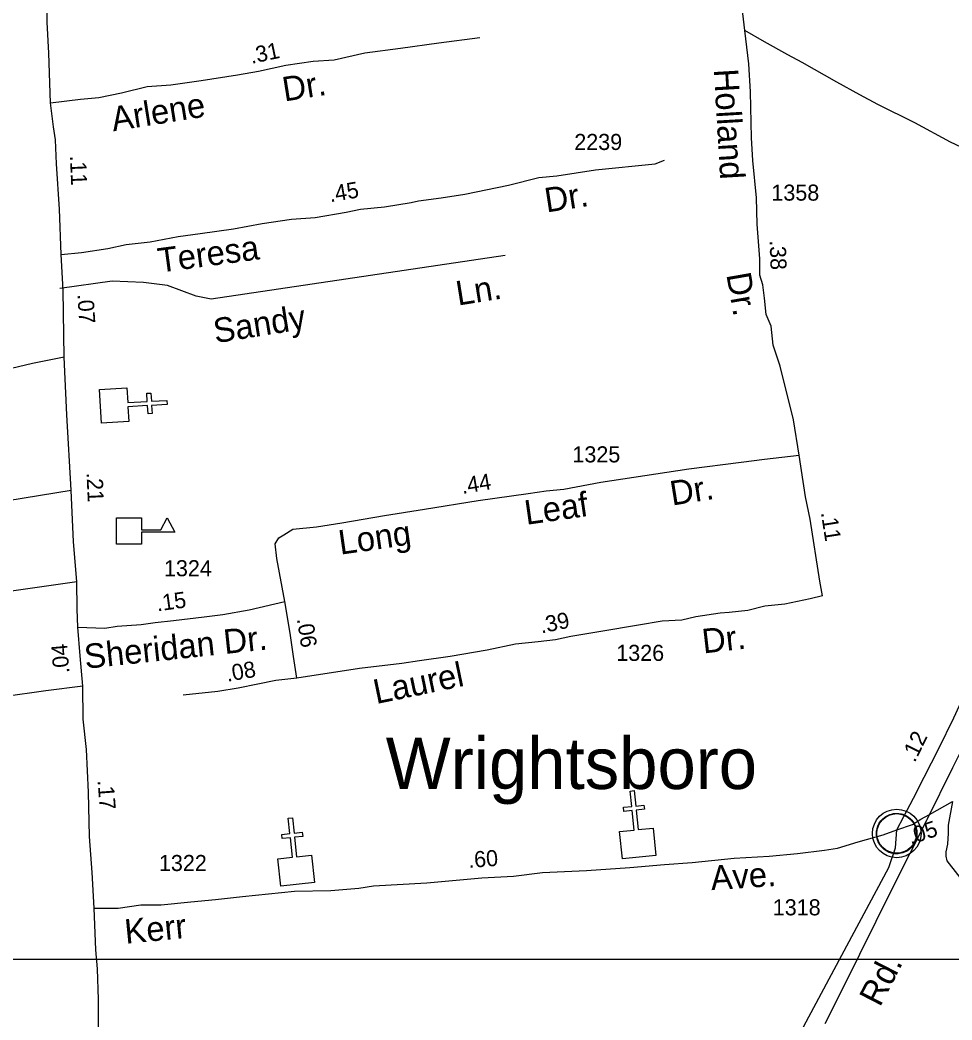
# Model space of a CAD drawing. Extents: x 2290055 to 2389491, y 66597 to 237875.
# Drawn here: x 2325659 to 2329278, y 197318 to 201202 of the extents above; entities that cross this region are included whole.
import ezdxf

# ---------------------------------------------------------------- set-up
doc = ezdxf.new("R2010")
doc.units = 0
for name, color, linetype in [('Exist Civil Demographics City Label', 7, 'Continuous'), ('Exist Civil Demographics Community CELL', 7, 'Continuous'), ('Exist Cultural Church CELL', 7, 'Continuous'), ('Exist Cultural Educational Facility High CELL', 7, 'Continuous'), ('Exist Railroad Mainline', 7, 'Continuous'), ('Exist Road Non-System Type 51', 7, 'Continuous'), ('Exist Road Non-System Type 51 Label', 7, 'Continuous'), ('Exist Road Primary NC Service Mileage Hundredths English Label', 7, 'Continuous'), ('Exist Road Primary NC UnDivided 4 Lane Attributed', 7, 'Continuous'), ('Exist Road Secondary Mileage Hundredths English Label', 7, 'Continuous'), ('Exist Road Secondary Type 51 Attributed', 7, 'Continuous'), ('Exist Road Secondary Type 51 Label', 7, 'Continuous'), ('Exist Road Secondary Type 51 Number Label', 7, 'Continuous'), ('Map Preparation Inset Cut Line', 7, 'Continuous')]:
    doc.layers.add(name, color=color, linetype=linetype)

msp = doc.modelspace()

# ---------------------------------------------------------------- linework, layer by layer
at = {"layer": 'Exist Civil Demographics Community CELL'}
msp.add_lwpolyline([(2328985.7, 198055.1), (2328986.7, 198060.7), (2328988.4, 198067.3), (2328991.4, 198074.5), (2328994.3, 198080.2), (2328997.6, 198086), (2329001.4, 198091.1), (2329005.3, 198095.5), (2329009.9, 198100.1), (2329015.5, 198104.6), (2329020.9, 198108.3), (2329025.8, 198111.2), (2329030.8, 198113.6), (2329036.3, 198115.9), (2329041.9, 198117.7), (2329046.2, 198118.9), (2329051.1, 198119.6), (2329055.2, 198120.4), (2329061.6, 198120.6), (2329066, 198120.5), (2329071.7, 198120.2), (2329076.6, 198119.5), (2329081.5, 198118.5), (2329086.5, 198117.1), (2329091.7, 198115.2), (2329098.3, 198112.3), (2329104.6, 198108.8), (2329109.6, 198105.2), (2329114.8, 198101.2), (2329118.1, 198098.1), (2329122.2, 198093.7), (2329126.1, 198089), (2329129.2, 198084.4), (2329132.3, 198079.4), (2329134.8, 198074.2), (2329136.8, 198069.2), (2329138.4, 198064.2), (2329139.6, 198059.6), (2329140.7, 198053.6), (2329141.4, 198048.9), (2329141.6, 198042.9), (2329141.4, 198037.1), (2329140.9, 198031.4), (2329139.9, 198025.9), (2329138.3, 198019.8), (2329136.4, 198013.9), (2329134.1, 198008.8), (2329131, 198002.8), (2329127.7, 197997.5), (2329124.2, 197992.8), (2329120, 197988.1), (2329114.7, 197983.1), (2329109.7, 197979), (2329104.7, 197975.6), (2329100.4, 197973.1), (2329093.5, 197969.8), (2329086.4, 197967.1), (2329080.5, 197965.6), (2329073.9, 197964.3), (2329069.4, 197963.9), (2329064.9, 197963.6), (2329059.3, 197963.6), (2329055.1, 197964), (2329049.4, 197964.8), (2329043.5, 197966.1), (2329038.9, 197967.4), (2329033.8, 197969.2), (2329029.2, 197971.2), (2329025.2, 197973.5), (2329018.4, 197977.5), (2329012.9, 197981.8), (2329007.9, 197986.3), (2329003.5, 197991.2), (2329000.3, 197995.1), (2328997.3, 197999.3), (2328993.2, 198006.4), (2328991.5, 198009.9), (2328989.8, 198014), (2328987.2, 198022.2), (2328985.7, 198029.2), (2328985, 198034.4), (2328984.7, 198040.7), (2328984.6, 198045.4), (2328985.1, 198051.8)], close=True, dxfattribs=at)
for centre, radius in [((2329063.3, 198042.7), 94.3), ((2329063, 198043), 76.7)]:
    msp.add_circle(centre, radius, dxfattribs=at)
at = {"layer": 'Exist Cultural Church CELL'}
for points in [[(2326074.3, 199773), (2326077.7, 199716.1), (2326153.7, 199720.6), (2326151.9, 199752.5), (2326167.8, 199753.4), (2326169.7, 199721.5), (2326229.7, 199725), (2326230.6, 199709), (2326170.6, 199705.5), (2326172.4, 199673.5), (2326156.5, 199672.6), (2326154.6, 199704.6), (2326078.6, 199700.1), (2326081.9, 199642.6), (2325975.6, 199636.4), (2325968, 199766.8)], [(2327987.1, 198049.9), (2328043.7, 198055.8), (2328035.9, 198131.6), (2328004.1, 198128.3), (2328002.4, 198144.2), (2328034.2, 198147.5), (2328028.1, 198207.3), (2328044, 198208.9), (2328050.2, 198149.1), (2328082, 198152.4), (2328083.7, 198136.5), (2328051.8, 198133.2), (2328059.7, 198057.5), (2328117, 198063.3), (2328128, 197957.4), (2327998.1, 197944)], [(2326660.9, 197944.2), (2326717.5, 197950.5), (2326709.2, 198026.2), (2326677.4, 198022.7), (2326675.7, 198038.6), (2326707.5, 198042), (2326700.9, 198101.8), (2326716.9, 198103.6), (2326723.4, 198043.8), (2326755.2, 198047.3), (2326757, 198031.4), (2326725.2, 198027.9), (2326733.4, 197952.2), (2326790.8, 197958.4), (2326802.3, 197852.6), (2326672.5, 197838.4)]]:
    msp.add_lwpolyline(points, close=True, dxfattribs=at)
at = {"layer": 'Exist Cultural Educational Facility High CELL'}
msp.add_lwpolyline([(2326033.5, 199268.2), (2326131.5, 199268.2), (2326131.5, 199222.2), (2326206.5, 199222.2), (2326230.8, 199269.3), (2326260, 199212.6), (2326131.5, 199212.6), (2326131.5, 199166.6), (2326033.5, 199166.6)], close=True, dxfattribs=at)
at = {"layer": 'Exist Railroad Mainline'}
for points in [[(2329422.9, 198582.4), (2329378.4, 198497.4), (2329328.4, 198395.4), (2329280.3, 198297.5), (2329180.3, 198095.4), (2329179.2, 198093.3)], [(2329179.2, 198093.3), (2329046.6, 197832.1), (2328854, 197442.3), (2328783.5, 197303.5)]]:
    msp.add_lwpolyline(points, dxfattribs=at)
at = {"layer": 'Exist Road Non-System Type 51'}
for points in [[(2330113.5, 200288.3), (2329971, 200355.5), (2329909.8, 200385.1), (2329850.3, 200422.7), (2329776.9, 200455.8), (2329600.9, 200556.9), (2329420.8, 200657.8), (2329271.9, 200727.9), (2329132.9, 200802.4), (2328990, 200874.8), (2328920.5, 200912), (2328830.6, 200960.5), (2328695.5, 201037.1), (2328640.3, 201066.9), (2328550.2, 201117.4), (2328473, 201161.9)], [(2327543.1, 200287.7), (2326401.2, 200118.6), (2326343, 200130.3), (2326232.3, 200171.1), (2326139.1, 200182.7), (2326016.7, 200188.6)], [(2326016.7, 200188.6), (2325814.2, 200159.6)], [(2324358.1, 199131.9), (2325858, 199375.5)], [(2325090.2, 198909), (2325880, 199021.9)]]:
    msp.add_lwpolyline(points, dxfattribs=at)
at = {"layer": 'Exist Road Primary NC UnDivided 4 Lane Attributed'}
for points in [[(2325777.7, 200881), (2325770.8, 201074.2), (2325764.8, 201194.2), (2325763.2, 201292.2), (2325749.5, 201499.9), (2325717.4, 202060.7)], [(2325819.3, 200291.9), (2325812.7, 200467.3), (2325801, 200643.6), (2325796.9, 200736.8), (2325789, 200787.7), (2325777.7, 200881)], [(2325831, 199893.2), (2325827.4, 200152.9), (2325819.3, 200291.9)], [(2325883.7, 198843.9), (2325881.9, 198914), (2325880, 199021.9), (2325867.3, 199175.7), (2325858, 199375.5), (2325840.9, 199669.4), (2325831, 199893.2)], [(2325903, 198614.3), (2325892.9, 198732.1), (2325883.7, 198843.9)], [(2325946.8, 197752.4), (2325939.3, 197890.7), (2325928.9, 198030.5), (2325925.9, 198202.5), (2325917.1, 198368.4), (2325905, 198486.3), (2325903, 198614.3)], [(2325802.6, 196650.3), (2325857.5, 196829.2), (2325893.6, 196937.8), (2325924, 197028.5), (2325946.6, 197110.8), (2325957.8, 197167), (2325963.8, 197271.1), (2325963.6, 197397.1), (2325959.7, 197517), (2325954.3, 197591), (2325946.8, 197752.4)]]:
    msp.add_lwpolyline(points, dxfattribs=at)
at = {"layer": 'Exist Road Secondary Type 51 Attributed'}
for points in [[(2328684, 199512.2), (2328661.8, 199649.1), (2328611, 199857.2), (2328583.8, 199939), (2328576.3, 200013.7), (2328556.5, 200058.1), (2328550.3, 200121.6), (2328542.9, 200173.6), (2328531.7, 200210.8), (2328531.7, 200274.1), (2328521.8, 200409.7), (2328519.3, 200511.4), (2328504.5, 200656.2), (2328499.5, 200744.3), (2328495.8, 200923.7), (2328488.4, 201032.8), (2328473, 201161.9), (2328460.7, 201271.4), (2328450, 201305.5), (2328437.1, 201344.8), (2328376.2, 201440.1)], [(2325777.7, 200881), (2325894.7, 200895.4), (2325965.2, 200901.3), (2326053.3, 200918.9), (2326153.1, 200944.4), (2326245.1, 200950.3), (2326362.6, 200967.9), (2326503.5, 200989.5), (2326585.7, 201003.2), (2326691.4, 201026.7), (2326797.2, 201042.3), (2326879.4, 201048.2), (2326998.4, 201075.4), (2327136.4, 201093.1), (2327286.1, 201113.6), (2327444.7, 201134.2)], [(2325819.3, 200291.9), (2325897.9, 200299.8), (2326000.6, 200314.5), (2326072.1, 200330.2), (2326165.1, 200340.9), (2326273.7, 200361.5), (2326358.9, 200373.3), (2326488.1, 200390.9), (2326599.1, 200411.5), (2326713.6, 200429.1), (2326805.2, 200435), (2326925.6, 200455.5), (2326981.4, 200467.3), (2327074.7, 200476.1), (2327177.5, 200493.7), (2327206.9, 200499.6), (2327295, 200511.3), (2327386, 200526), (2327556.3, 200561.3), (2327673.7, 200590.7), (2327744.2, 200596.5), (2327894, 200620.1), (2328125.9, 200643.6), (2328161.2, 200658.2)], [(2325831, 199893.2), (2325707.8, 199868.4), (2325598.8, 199842)], [(2326687.9, 198943.4), (2326656.6, 199110.7), (2326650.7, 199167.5), (2326664.4, 199191), (2326684, 199202.8), (2326719.2, 199224.3), (2326811.2, 199234.1), (2326909.1, 199249.8), (2327074.4, 199277.1), (2327229.9, 199301.7), (2327438.7, 199336.6), (2327632, 199362.7), (2327702.7, 199373.8), (2327770.8, 199380), (2327914.6, 199407.3), (2328256.6, 199459.4), (2328459.6, 199485.2), (2328550.3, 199496.6), (2328684, 199512.2)], [(2328774.7, 198965.3), (2328764.7, 199022.9), (2328727.5, 199263.5), (2328709.5, 199350), (2328684, 199512.2)], [(2328774.7, 198965.3), (2328727.5, 198953.5), (2328628.4, 198933.6), (2328551.5, 198926.2), (2328484.6, 198908.9), (2328412.8, 198901.4), (2328378.1, 198898.9), (2328283.9, 198884.1), (2328229.3, 198871.7), (2328152.5, 198866.7), (2328060.8, 198851.8), (2327914.6, 198827), (2327798.1, 198807.2), (2327738.6, 198794.8), (2327671.7, 198787.3), (2327582.5, 198777.4), (2327473.4, 198755.1), (2327329.6, 198730.3), (2327209.8, 198713.1), (2327141.3, 198703.3), (2326976.9, 198683.7), (2326734.5, 198646.4)], [(2325883.7, 198843.9), (2325989.1, 198840.4), (2326036.1, 198848.2), (2326130, 198854.1), (2326184.8, 198862), (2326255.3, 198869.8), (2326374.7, 198883.5), (2326447.1, 198893.3), (2326548.9, 198910.9), (2326687.9, 198943.4)], [(2326734.5, 198646.4), (2326721.5, 198729.4), (2326707.9, 198821.1), (2326687.9, 198943.4)], [(2326734.5, 198646.4), (2326652.7, 198636.7), (2326582.2, 198623), (2326505.9, 198607.3), (2326427.6, 198593.6), (2326292.5, 198579.9)], [(2325903, 198614.3), (2325759.4, 198596.2), (2325595.9, 198573.3)], [(2329063.7, 198057.3), (2329090.9, 198108.5), (2329127.7, 198179.2), (2329170.3, 198261.9), (2329226.5, 198373), (2329284.4, 198491.9), (2329350.7, 198636)], [(2329190.9, 198116.9), (2329279.8, 198166.6)], [(2329279.8, 198166.6), (2329262.8, 198074.6), (2329262.8, 198043.4), (2329259.7, 198001.3), (2329253.5, 197971.7), (2329253.5, 197954.6), (2329258.2, 197935.9), (2329331.4, 197842.4), (2329390.5, 197767.6), (2329448.7, 197648.7), (2329549, 197520.3), (2329640.8, 197405.9), (2329722.6, 197299.3), (2329800.5, 197192.6), (2329908.8, 197054.4), (2330047.8, 196874.9), (2330185.1, 196687), (2330295.7, 196531), (2330377.6, 196414.4), (2330443.6, 196299.4)], [(2329063.7, 198057.3), (2329124.2, 198077.7), (2329156.9, 198098), (2329190.9, 198116.9)], [(2325946.8, 197752.4), (2326040.7, 197752.4), (2326128.5, 197765), (2326207.9, 197765), (2326322.4, 197776.7), (2326418.2, 197786), (2326523.3, 197797.7), (2326725.6, 197818.8), (2326865.7, 197821.1), (2326975.5, 197830.5), (2327031.6, 197839.8), (2327239.5, 197851.5), (2327452.1, 197870.2), (2327575.9, 197877.2), (2327688, 197891.2), (2327858.5, 197898.2), (2328027.5, 197911), (2328161.4, 197922.4), (2328269.4, 197929.7), (2328432.4, 197946.3), (2328568.4, 197954.6), (2328678.4, 197965), (2328783.2, 197978), (2328833, 197985.8), (2328914, 198010.7), (2329011.1, 198036.7), (2329063.7, 198057.3)], [(2327645.1, 195168), (2327682.3, 195244.2), (2327713, 195310.6), (2327784.7, 195445.9), (2327846.5, 195579), (2327902.6, 195692.1), (2327983.8, 195855.3), (2328030.2, 195946.2), (2328086.2, 196063.3), (2328150, 196190.2), (2328229.2, 196351.6), (2328281.3, 196460.5), (2328319.9, 196541.3), (2328374, 196650.2), (2328437.8, 196777.2), (2328503.6, 196904.5), (2328625.6, 197136.6), (2328681.6, 197255.4), (2328869.5, 197606.8), (2329032.4, 197911), (2329058.8, 197987.3), (2329063.7, 198057.3)]]:
    msp.add_lwpolyline(points, dxfattribs=at)
at = {"layer": 'Map Preparation Inset Cut Line'}
msp.add_lwpolyline([(2316877.7, 206729.9), (2331165.3, 206729.9), (2331165.3, 197552.6), (2316877.7, 197552.6)], close=True, dxfattribs=at)

# ---------------------------------------------------------------- texts
at = {"layer": 'Exist Civil Demographics City Label'}
msp.add_text('Wrightsboro', height=200, dxfattribs=at).set_placement((2327079.2, 198215.4))
at = {"layer": 'Exist Road Non-System Type 51 Label'}
for s, p in [('Ln.', (2327359.8, 200092.9)), ('Sandy ', (2326418.1, 199946.7))]:
    msp.add_text(s, height=95, rotation=9.0787, dxfattribs=at).set_placement(p)
at = {"layer": 'Exist Road Primary NC Service Mileage Hundredths English Label'}
for s, rotation, p in [('.11', 272.5, (2325853.2, 200675.1)), ('.07', 273.7484, (2325882.1, 200137)), ('.21', 272.6716, (2325917.5, 199444.2)), ('.04', 94.8871, (2325851.9, 198666.1)), ('.17', 274.2322, (2325960.6, 198248.8))]:
    msp.add_text(s, height=62.5, rotation=rotation, dxfattribs=at).set_placement(p)
at = {"layer": 'Exist Road Secondary Mileage Hundredths English Label'}
for s, rotation, p in [('.31', 11.8889, (2326558.3, 201031.9)), ('.45', 9.8062, (2326864.2, 200494.3)), ('.38', 271.8608, (2328569.8, 200346.6)), ('.44', 9.4867, (2327377.4, 199361.2)), ('.11', 278.7855, (2328768.5, 199288.8)), ('.15', 7.7005, (2326192.6, 198905.3)), ('.39', 11.7753, (2327683.6, 198819.3)), ('.06', 278.4605, (2326734.5, 198876)), ('.08', 9.9319, (2326464.4, 198631.8)), ('.12', 64.0393, (2329133.5, 198315.6)), ('.05', 18.4305, (2329117.3, 197998.4)), ('.60', 4.3085, (2327401.6, 197908.5))]:
    msp.add_text(s, height=62.5, rotation=rotation, dxfattribs=at).set_placement(p)
at = {"layer": 'Exist Road Secondary Type 51 Label'}
for s, rotation, p in [('Dr.', 9.1015, (2326686, 200885.5)), ('Holland', 273.3853, (2328352.9, 201010.6)), ('Arlene', 9.1015, (2326021.5, 200769.8)), ('Dr.', 8.7906, (2327703.8, 200454.5)), ('Teresa', 7.6251, (2326200.7, 200220.8)), ('Dr.', 279.9595, (2328401.4, 200213.8)), ('Dr.', 9.0742, (2328191.1, 199316)), ('Leaf', 8.1859, (2327625.1, 199241.3)), ('Long', 8.2008, (2326903, 199125.2)), ('Sheridan Dr.', 6.051, (2325913.8, 198682.3)), ('Dr.', 6.5587, (2328312.9, 198741.6)), ('Laurel', 11.6926, (2327042.4, 198545.1)), ('Ave.', 3.7473, (2328343.7, 197822.3)), ('Kerr', 5.5846, (2326069.8, 197613.8)), ('Rd.', 62.7626, (2328998.1, 197365.5))]:
    msp.add_text(s, height=95, rotation=rotation, dxfattribs=at).set_placement(p)
at = {"layer": 'Exist Road Secondary Type 51 Number Label'}
for s, p in [('2239', (2327811.3, 200697.5)), ('1358', (2328576.5, 200500.7)), ('1325', (2327804, 199484)), ('1324', (2326218.3, 199041.7)), ('1326', (2327974.3, 198712.9)), ('1322', (2326198.8, 197896.7)), ('1318', (2328581.9, 197724.6))]:
    msp.add_text(s, height=62.5, dxfattribs=at).set_placement(p)

doc.saveas('drawing.dxf')
